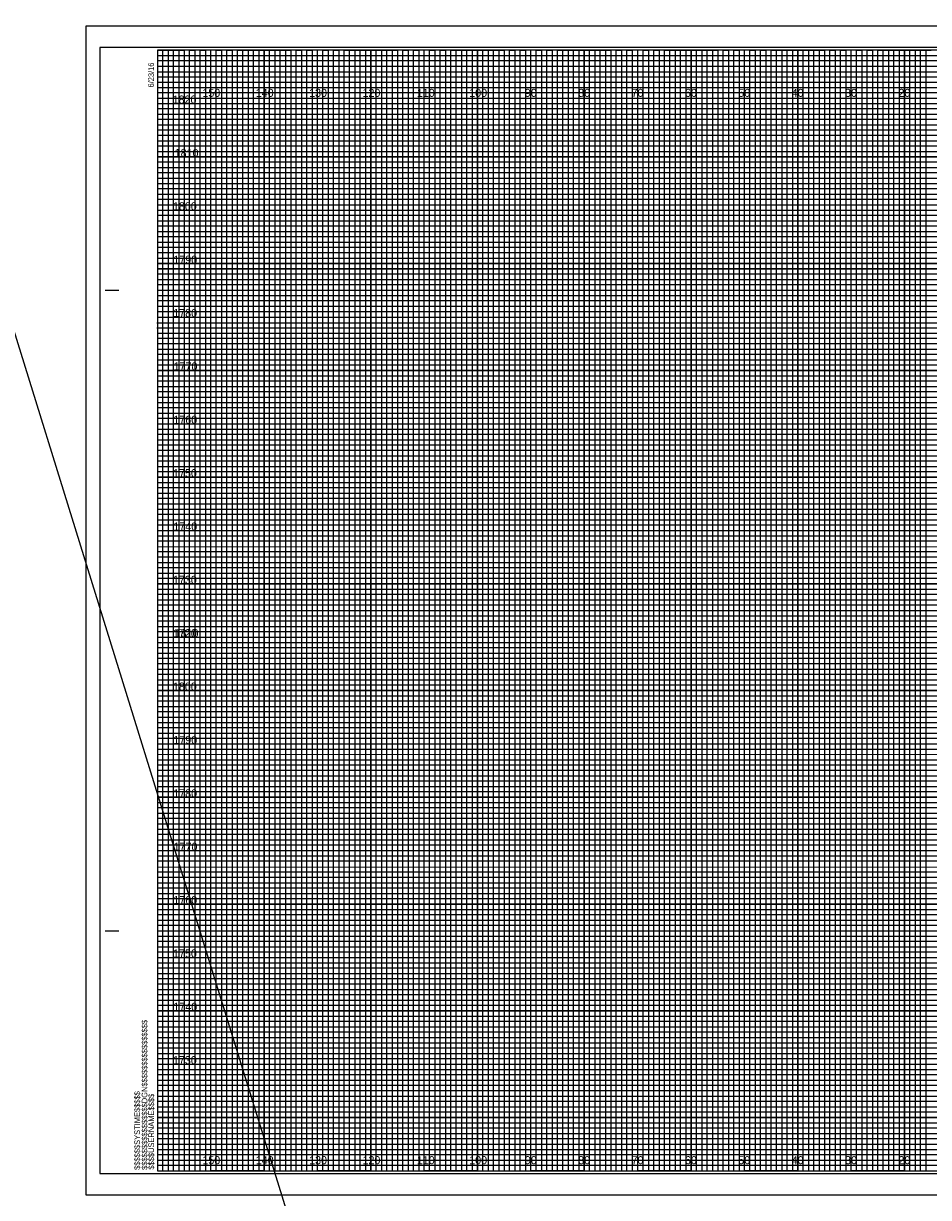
# Model space of a CAD drawing. Extents: x -419 to 4739, y -630 to 13534.
# Drawn here: x 464.5 to 634.1, y 3507.5 to 3727.5 of the extents above; entities that cross this region are included whole.
import ezdxf

# ---------------------------------------------------------------- set-up
doc = ezdxf.new("R2010")
doc.units = 0
for name, color, linetype in [('Old_Level_62', 7, 'Continuous'), ('Pattern 1', 7, 'Continuous'), ('Pattern 18', 7, 'Continuous'), ('Pattern 4', 7, 'Continuous'), ('Pattern 5', 7, 'Continuous'), ('Prop Dimension', 7, 'Continuous'), ('Prop Horizontal Alignment', 7, 'Continuous'), ('Raster_Level_0', 7, 'Continuous'), ('Scratch_Level_0', 7, 'Continuous'), ('Scratch_Level_3', 7, 'Continuous'), ('Scratch_Level_5', 7, 'Continuous')]:
    doc.layers.add(name, color=color, linetype=linetype)

msp = doc.modelspace()

# ---------------------------------------------------------------- linework, layer by layer
at = {"layer": 'Old_Level_62'}
for p, q in [((479.78, 3677.54), (482.28, 3677.54)), ((479.88, 3677.54), (482.38, 3677.54)), ((479.78, 3557.54), (482.28, 3557.54)), ((479.88, 3557.54), (482.38, 3557.54)), ((489.58, 3512.54), (489.58, 3512.54)), ((489.58, 3512.54), (489.58, 3512.54)), ((489.58, 3512.54), (489.58, 3512.54)), ((489.58, 3512.54), (489.58, 3512.54)), ((489.58, 3512.54), (489.58, 3512.54)), ((489.58, 3512.54), (489.58, 3512.54)), ((489.58, 3512.54), (489.58, 3512.54))]:
    msp.add_line(p, q, dxfattribs=at)
msp.add_lwpolyline([(809.58, 3722.54), (489.58, 3722.54), (489.58, 3512.54), (809.58, 3512.54)], close=True, dxfattribs=at)
at = {"layer": 'Pattern 18'}
msp.add_line((-76.07, 5407.18), (1796.19, -630.13), dxfattribs=at)
msp.add_lwpolyline([(476.18, 3508.04), (812.88, 3508.04), (812.88, 3727.04), (476.18, 3727.04)], close=True, dxfattribs=at)
at = {"layer": 'Pattern 4'}
for p, q in [((489.58, 3721.54), (749.58, 3721.54)), ((749.58, 3720.52), (489.58, 3720.52)), ((489.58, 3720.52), (489.58, 3719.54)), ((489.58, 3719.54), (749.58, 3719.54)), ((749.58, 3718.43), (489.58, 3718.43)), ((489.58, 3718.43), (489.58, 3716.54)), ((489.58, 3716.54), (809.58, 3716.54))]:
    msp.add_line(p, q, dxfattribs=at)
for points in [[(489.58, 3715.54), (759.58, 3715.54), (809.58, 3715.54), (809.58, 3714.54), (489.58, 3714.54)], [(489.58, 3713.54), (809.58, 3713.54), (809.58, 3711.54), (489.58, 3711.54)], [(489.58, 3710.54), (809.58, 3710.54), (809.58, 3709.54), (489.58, 3709.52)], [(489.58, 3708.54), (809.58, 3708.54), (809.58, 3706.54), (489.58, 3706.54)], [(489.58, 3705.54), (809.58, 3705.54), (809.58, 3704.54), (489.58, 3704.54)], [(489.58, 3703.54), (809.58, 3703.54), (809.58, 3701.54), (489.58, 3701.54)], [(489.58, 3700.54), (809.58, 3700.54), (809.58, 3699.54), (489.58, 3699.54)], [(489.58, 3698.54), (809.58, 3698.54), (809.58, 3696.54), (489.58, 3696.54)], [(489.58, 3695.54), (809.58, 3695.54), (809.58, 3694.54), (489.58, 3694.54)], [(489.58, 3693.54), (809.58, 3693.54), (809.58, 3691.54), (489.58, 3691.54)], [(489.58, 3690.54), (809.58, 3690.54), (809.58, 3689.54), (489.58, 3689.54)], [(489.58, 3688.54), (809.58, 3688.54), (809.58, 3686.49), (809.58, 3685.54), (809.58, 3684.54), (489.58, 3684.54)], [(489.58, 3686.54), (809.58, 3686.54), (809.58, 3685.54), (489.58, 3685.54)], [(489.58, 3683.54), (809.58, 3683.54), (809.58, 3681.54), (489.58, 3681.57)], [(489.58, 3681.57), (809.58, 3681.54), (809.58, 3680.54), (489.58, 3680.54)], [(489.58, 3679.54), (809.58, 3679.54), (809.58, 3678.54), (489.58, 3678.54)], [(489.58, 3676.54), (809.58, 3676.54), (809.58, 3675.54), (489.58, 3675.54)], [(489.58, 3674.54), (809.58, 3674.54), (809.58, 3673.54), (489.58, 3673.54)], [(489.51, 3671.43), (809.58, 3671.43), (809.58, 3670.42), (489.51, 3670.42)], [(489.58, 3669.54), (809.58, 3669.54), (809.58, 3668.54), (489.58, 3668.54)], [(489.58, 3666.54), (809.58, 3666.54), (809.58, 3665.54), (489.58, 3665.54)], [(489.58, 3664.54), (809.58, 3664.54), (809.58, 3663.54), (489.58, 3663.54)], [(489.58, 3661.54), (809.58, 3661.54), (809.58, 3660.54), (489.58, 3660.54)], [(489.58, 3659.54), (809.58, 3659.54), (809.58, 3658.54), (489.58, 3658.54)], [(489.58, 3656.54), (809.58, 3656.54), (809.58, 3655.54), (489.58, 3655.54)], [(489.58, 3654.54), (809.58, 3654.54), (809.58, 3653.54), (489.58, 3653.54)], [(489.58, 3651.54), (809.58, 3651.54), (809.57, 3650.52), (489.58, 3650.54)], [(489.58, 3649.54), (809.58, 3649.54), (809.58, 3648.54), (489.58, 3648.54)], [(489.58, 3646.54), (809.58, 3646.54), (809.58, 3645.54), (489.58, 3645.54)], [(489.58, 3644.54), (809.58, 3644.54), (809.58, 3643.54), (489.58, 3643.54)], [(489.58, 3641.54), (809.58, 3641.54), (809.58, 3640.54), (489.58, 3640.54)], [(489.58, 3639.54), (809.58, 3639.54), (809.58, 3638.54), (489.58, 3638.54)], [(489.58, 3636.54), (809.58, 3636.54), (809.58, 3635.54), (489.58, 3635.54)], [(489.58, 3634.54), (809.58, 3634.54), (809.58, 3633.54), (489.58, 3633.54)], [(489.58, 3631.54), (809.58, 3631.54), (809.58, 3630.54), (489.58, 3630.54)], [(489.58, 3629.53), (809.65, 3629.45), (809.58, 3628.54), (489.58, 3628.54)], [(489.58, 3626.54), (809.58, 3626.54), (809.58, 3625.54), (489.58, 3625.54)], [(489.58, 3624.54), (809.58, 3624.54), (809.58, 3623.54), (489.58, 3623.54)], [(489.58, 3621.54), (809.58, 3621.54), (809.58, 3620.54), (489.58, 3620.54)], [(489.58, 3619.54), (809.58, 3619.54), (809.58, 3618.54), (489.58, 3618.54)], [(489.58, 3616.54), (809.58, 3616.54), (809.58, 3615.54), (489.58, 3615.54)], [(489.58, 3614.54), (809.58, 3614.54), (809.58, 3613.54), (489.58, 3613.54)], [(489.58, 3611.54), (809.58, 3611.54), (809.58, 3610.54), (489.58, 3610.54)], [(489.58, 3609.54), (809.58, 3609.54), (809.58, 3608.54), (489.58, 3608.54)], [(489.58, 3606.54), (809.58, 3606.54), (809.58, 3605.54), (489.58, 3605.54)], [(489.58, 3604.54), (809.58, 3604.54), (809.58, 3603.54), (489.58, 3603.54)], [(489.58, 3601.54), (809.58, 3601.54), (809.58, 3600.54), (489.58, 3600.54)], [(489.58, 3599.54), (809.58, 3599.54), (809.58, 3598.54), (489.58, 3598.54)], [(489.58, 3596.54), (809.58, 3596.54), (809.58, 3595.54), (489.58, 3595.54)], [(489.58, 3594.54), (809.58, 3594.54), (809.58, 3593.54), (489.58, 3593.54)], [(489.58, 3591.54), (809.58, 3591.54), (809.57, 3590.52), (489.58, 3590.54)], [(489.58, 3589.54), (809.58, 3589.54), (809.58, 3588.54), (489.58, 3588.54)], [(489.58, 3586.54), (809.58, 3586.54), (809.58, 3585.54), (489.58, 3585.54)], [(489.58, 3584.54), (809.58, 3584.54), (809.58, 3583.54), (489.58, 3583.54)], [(489.58, 3581.54), (809.58, 3581.54), (809.58, 3580.54), (489.58, 3580.54)], [(489.58, 3579.54), (809.58, 3579.54), (809.58, 3578.54), (489.58, 3578.54)], [(489.58, 3576.54), (809.58, 3576.54), (809.58, 3575.54), (489.58, 3575.54)], [(489.58, 3574.54), (809.58, 3574.54), (809.58, 3573.54), (489.58, 3573.54)], [(489.58, 3571.54), (809.58, 3571.54), (809.58, 3570.54), (489.58, 3570.54)], [(489.58, 3569.53), (809.65, 3569.45), (809.58, 3568.54), (489.58, 3568.54)], [(489.58, 3566.54), (809.58, 3566.54), (809.58, 3565.54), (489.58, 3565.54)], [(489.58, 3564.54), (809.58, 3564.54), (809.58, 3563.54), (489.58, 3563.54)], [(489.58, 3561.54), (809.58, 3561.54), (809.58, 3560.54), (489.58, 3560.54)], [(489.58, 3559.54), (809.58, 3559.54), (809.58, 3558.54), (489.58, 3558.54)], [(489.58, 3556.54), (809.58, 3556.54), (809.58, 3555.54), (489.58, 3555.54)], [(489.58, 3554.54), (809.58, 3554.54), (809.58, 3553.54), (489.58, 3553.54)], [(489.58, 3551.54), (809.58, 3551.54), (809.58, 3550.54), (489.58, 3550.54)], [(489.58, 3549.54), (809.58, 3549.54), (809.58, 3548.54), (489.58, 3548.54)], [(489.58, 3546.54), (809.58, 3546.54), (809.58, 3545.54), (489.58, 3545.54)], [(489.58, 3544.54), (809.58, 3544.54), (809.58, 3543.54), (489.58, 3543.54)], [(489.58, 3541.54), (809.58, 3541.54), (809.58, 3540.54), (489.58, 3540.54)], [(489.58, 3539.54), (809.58, 3539.54), (809.58, 3538.54), (489.58, 3538.54)], [(489.58, 3536.54), (809.58, 3536.54), (809.58, 3535.54), (489.58, 3535.54)], [(489.58, 3534.54), (809.58, 3534.54), (809.58, 3533.54), (489.58, 3533.54)], [(489.58, 3531.54), (809.58, 3531.54), (809.58, 3530.54), (489.58, 3530.54)], [(489.58, 3529.54), (809.58, 3529.54), (809.58, 3528.54), (489.58, 3528.54)], [(489.58, 3526.54), (809.58, 3526.54), (809.58, 3525.54), (489.58, 3525.54)], [(489.58, 3524.54), (809.58, 3524.54), (809.58, 3523.54), (489.58, 3523.54)], [(489.58, 3521.54), (809.58, 3521.54), (809.58, 3520.54), (489.58, 3520.54)], [(489.58, 3519.54), (809.58, 3519.54), (809.58, 3518.54), (489.58, 3518.54)], [(489.58, 3516.54), (809.58, 3516.54), (809.58, 3515.54), (489.58, 3515.54)], [(489.58, 3514.54), (809.58, 3514.54), (809.58, 3513.54), (489.58, 3513.54)]]:
    msp.add_lwpolyline(points, dxfattribs=at)
at = {"layer": 'Pattern 5'}
for p, q in [((812.88, 3727.04), (476.18, 3727.04)), ((476.18, 3727.04), (476.18, 3508.04)), ((476.18, 3508.04), (812.88, 3508.04))]:
    msp.add_line(p, q, dxfattribs=at)
at = {"layer": 'Prop Dimension'}
for points in [[(489.58, 3512.54), (490.58, 3512.54), (490.58, 3722.54), (491.58, 3722.54), (491.58, 3512.54)], [(491.58, 3512.54), (492.58, 3512.54), (492.58, 3722.54), (493.58, 3722.54), (493.58, 3512.54)], [(494.58, 3512.54), (495.58, 3512.54), (495.58, 3722.54), (496.58, 3722.54), (496.58, 3512.54)], [(496.58, 3512.54), (497.58, 3512.54), (497.58, 3722.54), (498.58, 3722.54), (498.58, 3512.54)], [(499.58, 3512.54), (500.58, 3512.54), (500.58, 3722.54), (501.58, 3722.54), (501.58, 3512.54)], [(501.58, 3512.54), (502.58, 3512.54), (502.58, 3722.54), (503.58, 3722.54), (503.58, 3512.54)], [(504.58, 3512.54), (505.58, 3512.54), (505.58, 3722.54), (506.58, 3722.54), (506.58, 3512.54)], [(506.58, 3512.54), (507.58, 3512.54), (507.58, 3722.54), (508.58, 3722.54), (508.58, 3512.54)], [(509.58, 3512.54), (510.58, 3512.54), (510.58, 3722.54), (511.58, 3722.54), (511.58, 3512.54)], [(511.58, 3512.54), (512.58, 3512.54), (512.58, 3722.54), (513.58, 3722.54), (513.58, 3512.54)], [(514.58, 3512.54), (515.58, 3512.54), (515.58, 3722.54), (516.58, 3722.54), (516.58, 3512.54)], [(516.58, 3512.54), (517.58, 3512.54), (517.58, 3722.54), (518.58, 3722.54), (518.58, 3512.54)], [(519.58, 3512.54), (520.58, 3512.54), (520.58, 3722.54), (521.58, 3722.54), (521.58, 3512.54)], [(521.58, 3512.54), (522.58, 3512.54), (522.58, 3722.54), (523.58, 3722.54), (523.58, 3512.54)], [(524.58, 3512.54), (525.58, 3512.54), (525.58, 3722.54), (526.58, 3722.54), (526.58, 3512.54)], [(526.58, 3512.54), (527.58, 3512.54), (527.58, 3722.54), (528.58, 3722.54), (528.58, 3512.54)], [(529.58, 3512.54), (530.58, 3512.54), (530.58, 3722.54), (531.58, 3722.54), (531.58, 3512.54)], [(531.58, 3512.54), (532.58, 3512.54), (532.58, 3722.54), (533.58, 3722.54), (533.58, 3512.54)], [(534.58, 3512.54), (535.58, 3512.54), (535.58, 3722.54), (536.58, 3722.54), (536.58, 3512.54)], [(536.58, 3512.54), (537.58, 3512.54), (537.58, 3722.54), (538.58, 3722.54), (538.58, 3512.54)], [(539.58, 3512.54), (540.58, 3512.54), (540.58, 3722.54), (541.58, 3722.54), (541.58, 3512.54)], [(541.58, 3512.54), (542.58, 3512.54), (542.58, 3722.54), (543.58, 3722.54), (543.58, 3512.54)], [(544.58, 3512.54), (545.58, 3512.54), (545.58, 3722.54), (546.58, 3722.54), (546.58, 3512.54)], [(546.58, 3512.54), (547.58, 3512.54), (547.58, 3722.54), (548.58, 3722.54), (548.58, 3512.54)], [(549.58, 3512.54), (550.58, 3512.54), (550.58, 3722.54), (551.58, 3722.54), (551.58, 3512.54)], [(551.58, 3512.54), (552.58, 3512.54), (552.58, 3722.54), (553.58, 3722.54), (553.58, 3512.54)], [(554.58, 3512.54), (555.58, 3512.54), (555.58, 3722.54), (556.58, 3722.54), (556.58, 3512.54)], [(556.58, 3512.54), (557.58, 3512.54), (557.58, 3722.54), (558.58, 3722.54), (558.58, 3512.54)], [(559.58, 3512.54), (560.58, 3512.54), (560.58, 3722.54), (561.58, 3722.54), (561.58, 3512.54)], [(561.58, 3512.54), (562.58, 3512.54), (562.58, 3722.54), (563.58, 3722.54), (563.58, 3512.54)], [(564.58, 3512.54), (565.58, 3512.54), (565.58, 3722.54), (566.58, 3722.54), (566.58, 3512.54)], [(566.58, 3512.54), (567.58, 3512.54), (567.58, 3722.54), (568.58, 3722.54), (568.58, 3512.54)], [(569.58, 3512.54), (570.58, 3512.54), (570.58, 3722.54), (571.58, 3722.54), (571.58, 3512.54)], [(571.58, 3512.54), (572.58, 3512.54), (572.58, 3722.54), (573.58, 3722.54), (573.58, 3512.54)], [(574.58, 3512.54), (575.58, 3512.54), (575.58, 3722.54), (576.58, 3722.54), (576.58, 3512.54)], [(576.58, 3512.54), (577.58, 3512.54), (577.58, 3722.54), (578.58, 3722.54), (578.58, 3512.54)], [(579.58, 3512.54), (580.58, 3512.54), (580.58, 3722.54), (581.58, 3722.54), (581.58, 3512.54)], [(581.58, 3512.54), (582.58, 3512.54), (582.58, 3722.54), (583.58, 3722.54), (583.58, 3512.54)], [(584.58, 3512.54), (585.58, 3512.54), (585.58, 3722.54), (586.58, 3722.54), (586.58, 3512.54)], [(586.58, 3512.54), (587.58, 3512.54), (587.58, 3722.54), (588.58, 3722.54), (588.58, 3512.54)], [(589.58, 3512.54), (590.58, 3512.54), (590.58, 3722.54), (591.58, 3722.54), (591.58, 3512.54)], [(591.58, 3512.54), (592.58, 3512.54), (592.58, 3722.54), (593.58, 3722.54), (593.58, 3512.54)], [(594.58, 3512.54), (595.58, 3512.54), (595.58, 3722.54), (596.58, 3722.54), (596.58, 3512.54)], [(596.58, 3512.54), (597.58, 3512.54), (597.58, 3722.54), (598.58, 3722.54), (598.58, 3512.54)], [(599.58, 3512.54), (600.58, 3512.54), (600.58, 3722.54), (601.58, 3722.54), (601.58, 3512.54)], [(601.58, 3512.54), (602.58, 3512.54), (602.58, 3722.54), (603.58, 3722.54), (603.58, 3512.54)], [(604.58, 3512.54), (605.58, 3512.54), (605.58, 3722.54), (606.58, 3722.54), (606.58, 3512.54)], [(606.58, 3512.54), (607.58, 3512.54), (607.58, 3722.54), (608.58, 3722.54), (608.58, 3512.54)], [(609.58, 3512.54), (610.58, 3512.54), (610.58, 3722.54), (611.58, 3722.54), (611.58, 3512.54)], [(611.58, 3512.54), (612.58, 3512.54), (612.58, 3722.54), (613.58, 3722.54), (613.58, 3512.54)], [(614.58, 3512.54), (615.58, 3512.54), (615.58, 3722.54), (616.58, 3722.54), (616.58, 3512.54)], [(616.58, 3512.54), (617.58, 3512.54), (617.58, 3722.54), (618.58, 3722.54), (618.58, 3512.54)], [(619.58, 3512.54), (620.58, 3512.54), (620.58, 3722.54), (621.58, 3722.54), (621.58, 3512.54)], [(621.58, 3512.54), (622.58, 3512.54), (622.58, 3722.54), (623.58, 3722.54), (623.58, 3512.54)], [(624.58, 3512.54), (625.58, 3512.54), (625.58, 3722.54), (626.58, 3722.54), (626.58, 3512.54)], [(626.58, 3512.54), (627.58, 3512.54), (627.58, 3722.54), (628.58, 3722.54), (628.58, 3512.54)], [(629.58, 3512.54), (630.58, 3512.54), (630.58, 3722.54), (631.58, 3722.54), (631.58, 3512.54)], [(631.58, 3512.54), (632.58, 3512.54), (632.58, 3722.54), (633.58, 3722.54), (633.58, 3512.54)]]:
    msp.add_lwpolyline(points, dxfattribs=at)
at = {"layer": 'Prop Horizontal Alignment'}
for points in [[(489.58, 3722.54), (494.58, 3722.54), (494.58, 3512.54), (504.58, 3512.54), (504.58, 3722.54), (514.58, 3722.54), (514.58, 3512.54), (524.58, 3512.54), (524.58, 3722.54), (534.58, 3722.54), (534.58, 3512.54), (544.58, 3512.54), (544.58, 3722.54), (554.58, 3722.54), (554.58, 3512.54), (564.58, 3512.54), (564.58, 3722.54), (574.58, 3722.54), (574.58, 3512.54), (584.58, 3512.54), (584.58, 3722.54), (594.58, 3722.54), (594.58, 3512.54), (604.58, 3512.54), (604.58, 3722.54), (614.58, 3722.54), (614.58, 3512.54), (624.58, 3512.54), (624.58, 3722.54), (634.58, 3722.54)], [(489.58, 3717.54), (764.58, 3717.54)], [(489.58, 3697.54), (809.58, 3697.54), (809.58, 3707.54), (489.58, 3707.54)], [(489.58, 3677.54), (809.58, 3677.54), (809.58, 3687.54), (489.58, 3687.54)], [(489.58, 3657.54), (809.58, 3657.54), (809.58, 3667.54), (489.58, 3667.54)], [(489.58, 3637.54), (809.58, 3637.54), (809.58, 3647.54), (489.58, 3647.54)], [(489.58, 3617.54), (809.58, 3617.54), (809.58, 3627.54), (489.58, 3627.54)], [(489.58, 3597.54), (809.58, 3597.54), (809.58, 3607.54), (489.58, 3607.54)], [(489.58, 3577.54), (809.58, 3577.54), (809.58, 3587.54), (489.58, 3587.54)], [(489.58, 3557.54), (809.58, 3557.54), (809.58, 3567.54), (489.58, 3567.54)], [(489.58, 3537.54), (809.58, 3537.54), (809.58, 3547.54), (489.58, 3547.54)], [(489.58, 3517.54), (809.58, 3517.54), (809.58, 3527.54), (489.58, 3527.54)]]:
    msp.add_lwpolyline(points, dxfattribs=at)
at = {"layer": 'Scratch_Level_0'}
for p, q in [((499.58, 3512.54), (499.58, 3722.54)), ((509.58, 3512.54), (509.58, 3722.54)), ((519.58, 3512.54), (519.58, 3722.54)), ((529.58, 3512.54), (529.58, 3722.54)), ((539.58, 3512.54), (539.58, 3722.54)), ((549.58, 3512.54), (549.58, 3722.54)), ((559.58, 3512.54), (559.58, 3722.54)), ((569.58, 3512.54), (569.58, 3722.54)), ((579.58, 3512.54), (579.58, 3722.54)), ((589.58, 3512.54), (589.58, 3722.54)), ((599.58, 3512.54), (599.58, 3722.54)), ((609.58, 3512.54), (609.58, 3722.54)), ((619.58, 3512.54), (619.58, 3722.54)), ((629.58, 3512.54), (629.58, 3722.54)), ((489.58, 3712.54), (809.58, 3712.54)), ((489.58, 3702.54), (809.58, 3702.54)), ((489.58, 3692.54), (809.58, 3692.54)), ((489.58, 3682.54), (809.58, 3682.54)), ((489.58, 3672.54), (809.58, 3672.54)), ((489.58, 3662.54), (809.58, 3662.54)), ((489.58, 3652.54), (809.58, 3652.54)), ((489.58, 3642.54), (809.58, 3642.54)), ((489.58, 3632.54), (809.58, 3632.54)), ((489.58, 3622.54), (809.58, 3622.54)), ((489.58, 3612.54), (809.58, 3612.54)), ((489.58, 3602.54), (809.58, 3602.54)), ((489.58, 3592.54), (809.58, 3592.54)), ((489.58, 3582.54), (809.58, 3582.54)), ((489.58, 3572.54), (809.58, 3572.54)), ((489.58, 3562.54), (809.58, 3562.54)), ((489.58, 3552.54), (809.58, 3552.54)), ((489.58, 3542.54), (809.58, 3542.54)), ((489.58, 3532.54), (809.58, 3532.54)), ((489.58, 3522.54), (809.58, 3522.54))]:
    msp.add_line(p, q, dxfattribs=at)
at = {"layer": 'Scratch_Level_3'}
for p, q in [((499.58, 3722.54), (489.58, 3722.54)), ((499.58, 3512.54), (499.58, 3722.54)), ((519.58, 3722.54), (509.58, 3722.54)), ((509.58, 3722.54), (509.58, 3512.54)), ((519.58, 3512.54), (519.58, 3722.54)), ((539.58, 3722.54), (529.58, 3722.54)), ((529.58, 3722.54), (529.58, 3512.54)), ((539.58, 3512.54), (539.58, 3722.54)), ((559.58, 3722.54), (549.58, 3722.54)), ((549.58, 3722.54), (549.58, 3512.54)), ((559.58, 3512.54), (559.58, 3722.54)), ((579.58, 3722.54), (569.58, 3722.54)), ((569.58, 3722.54), (569.58, 3512.54)), ((579.58, 3512.54), (579.58, 3722.54)), ((599.58, 3722.54), (589.58, 3722.54)), ((589.58, 3722.54), (589.58, 3512.54)), ((599.58, 3512.54), (599.58, 3722.54)), ((619.58, 3722.54), (609.58, 3722.54)), ((609.58, 3722.54), (609.58, 3512.54)), ((619.58, 3512.54), (619.58, 3722.54)), ((639.58, 3722.54), (629.58, 3722.54)), ((629.58, 3722.54), (629.58, 3512.54)), ((509.58, 3512.54), (499.58, 3512.54)), ((529.58, 3512.54), (519.58, 3512.54)), ((549.58, 3512.54), (539.58, 3512.54)), ((569.58, 3512.54), (559.58, 3512.54)), ((589.58, 3512.54), (579.58, 3512.54)), ((609.58, 3512.54), (599.58, 3512.54)), ((629.58, 3512.54), (619.58, 3512.54))]:
    msp.add_line(p, q, dxfattribs=at)
for points in [[(489.58, 3712.54), (809.58, 3712.54), (809.58, 3702.54), (489.58, 3702.54)], [(489.58, 3692.54), (809.58, 3692.54), (809.58, 3682.54), (489.58, 3682.54)], [(489.58, 3672.54), (809.58, 3672.54), (809.58, 3662.54), (489.58, 3662.54)], [(489.58, 3652.54), (809.58, 3652.54), (809.58, 3642.54), (489.58, 3642.54)], [(489.58, 3632.54), (809.58, 3632.54), (809.58, 3622.54), (489.58, 3622.54)], [(489.58, 3612.54), (809.58, 3612.54), (809.58, 3602.54), (489.58, 3602.54)], [(489.58, 3592.54), (809.58, 3592.54), (809.58, 3582.54), (489.58, 3582.54)], [(489.58, 3572.54), (809.58, 3572.54), (809.58, 3562.54), (489.58, 3562.54)], [(489.58, 3552.54), (809.58, 3552.54), (809.58, 3542.54), (489.58, 3542.54)], [(489.58, 3532.54), (809.58, 3532.54), (809.58, 3522.54), (489.58, 3522.54)]]:
    msp.add_lwpolyline(points, dxfattribs=at)
at = {"layer": 'Scratch_Level_5'}
msp.add_lwpolyline([(478.78, 3512.04), (811.98, 3512.04), (811.98, 3723.04), (478.78, 3723.04)], close=True, dxfattribs=at)

# ---------------------------------------------------------------- texts
at = {"layer": 'Old_Level_62'}
for s, p in [('6/23/16', (488.93, 3715.54)), ('$$$$$$$$$$$$$$$$DGN$$$$$$$$$$$$$$$$', (487.7, 3512.72)), ('$$$$$$SYSTIME$$$$$', (486.32, 3512.72)), ('$$$$USERNAME$$$$', (488.96, 3512.77))]:
    msp.add_text(s, height=1.05, rotation=90, dxfattribs=at).set_placement(p)
at = {"layer": 'Pattern 1'}
for s, p in [('1820', (492.45, 3712.54)), ('1810', (492.83, 3702.54)), ('1800', (492.5, 3692.54)), ('1790', (492.58, 3682.54)), ('1780', (492.56, 3672.54)), ('1770', (492.62, 3662.54)), ('1760', (492.58, 3652.54)), ('1750', (492.53, 3642.54)), ('1740', (492.58, 3632.54)), ('1730', (492.5, 3622.54)), ('1720', (492.51, 3612.54)), ('1810', (492.83, 3612.54)), ('1800', (492.5, 3602.54)), ('1790', (492.58, 3592.54)), ('1780', (492.56, 3582.54)), ('1770', (492.62, 3572.54)), ('1760', (492.58, 3562.54)), ('1750', (492.53, 3552.54)), ('1740', (492.58, 3542.54)), ('1730', (492.5, 3532.54))]:
    msp.add_text(s, height=1.5, dxfattribs=at).set_placement(p)
at = {"layer": 'Raster_Level_0'}
for s, p in [('150', (498.02, 3713.79)), ('140', (508.02, 3713.79)), ('130', (518.02, 3713.79)), ('120', (528.02, 3713.79)), ('110', (538.2, 3713.79)), ('100', (548.02, 3713.79)), ('90', (558.44, 3713.79)), ('80', (568.44, 3713.79)), ('70', (578.44, 3713.79)), ('60', (588.44, 3713.79)), ('50', (598.44, 3713.79)), ('40', (608.44, 3713.79)), ('30', (618.44, 3713.79)), ('20', (628.44, 3713.79)), ('150', (498.02, 3513.79)), ('140', (508.02, 3513.79)), ('130', (518.02, 3513.79)), ('120', (528.02, 3513.79)), ('110', (538.2, 3513.79)), ('100', (548.02, 3513.79)), ('90', (558.44, 3513.79)), ('80', (568.44, 3513.79)), ('70', (578.44, 3513.79)), ('60', (588.44, 3513.79)), ('50', (598.44, 3513.79)), ('40', (608.44, 3513.79)), ('30', (618.44, 3513.79)), ('20', (628.44, 3513.79))]:
    msp.add_text(s, height=1.5, dxfattribs=at).set_placement(p)

doc.saveas('drawing.dxf')
